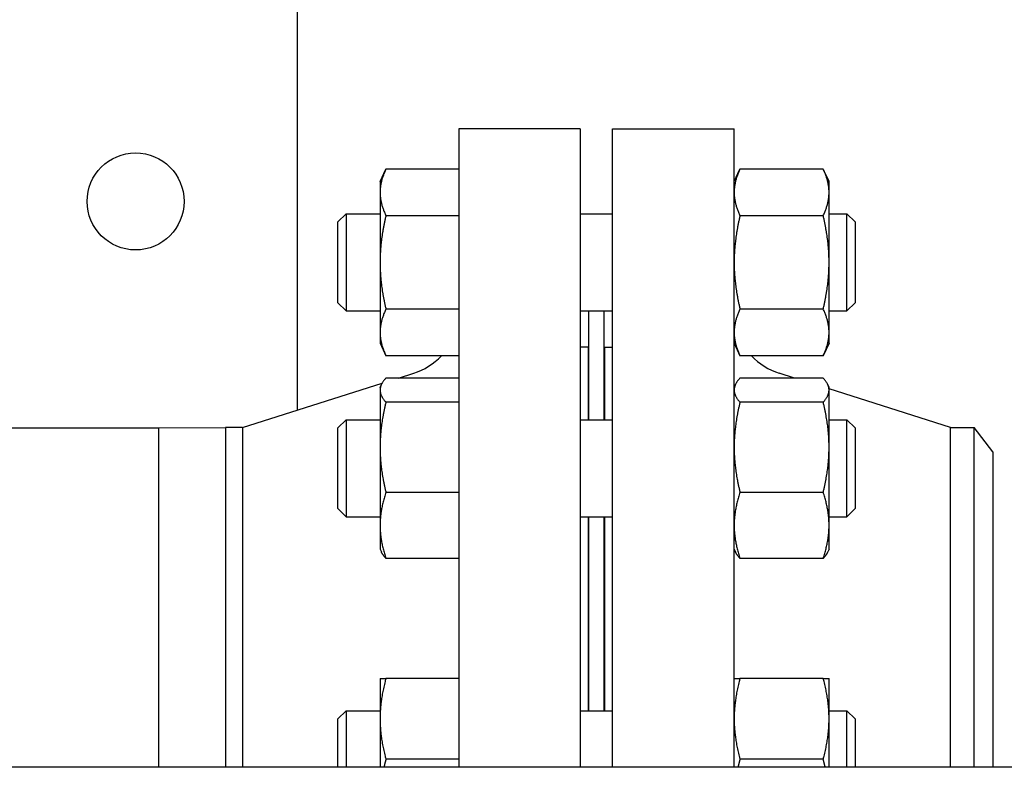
# Model space of a CAD drawing. Header units: inches. Extents: x 5 to 1128, y -85 to 748.
# Tile 520 of 656: x 750.51 to 758.13, y 288.86 to 294.64. Entities that reach past the tile are written whole.
import ezdxf

# ---------------------------------------------------------------- set-up
doc = ezdxf.new("R2010")
doc.units = ezdxf.units.IN
doc.header["$LTSCALE"] = 32
doc.header["$MEASUREMENT"] = 0
doc.layers.add('Visible (ANSI)', color=7, linetype='Continuous', lineweight=30)

msp = doc.modelspace()

# ---------------------------------------------------------------- linework, layer by layer
at = {"layer": 'Visible (ANSI)'}
for p, q in [((752.65563, 295.38867), (752.65563, 291.62025)), ((753.90563, 293.79617), (753.90563, 288.85867)), ((754.84563, 293.79617), (753.90563, 293.79617)), ((754.84563, 293.79617), (754.84563, 288.85867)), ((755.09563, 288.85867), (755.09563, 293.79617)), ((755.09563, 293.79617), (756.03563, 293.79617)), ((756.03563, 288.85867), (756.03563, 293.79617)), ((753.29663, 293.38738), (753.34172, 293.48406)), ((753.90563, 293.48406), (753.34172, 293.48406)), ((756.03563, 293.38738), (756.08072, 293.48406)), ((756.72455, 293.48406), (756.08072, 293.48406)), ((756.76963, 293.38738), (756.72455, 293.48406)), ((753.29663, 293.38738), (753.29663, 293.30364)), ((756.76963, 293.30364), (756.76963, 293.38738)), ((753.29663, 293.30364), (753.29663, 292.76238)), ((756.76963, 292.76238), (756.76963, 293.30364)), ((752.97063, 293.07488), (753.03313, 293.13738)), ((753.03313, 293.13738), (753.03313, 292.38738)), ((753.03313, 293.13738), (753.29663, 293.13738)), ((753.90563, 293.12322), (753.34172, 293.12322)), ((754.84563, 293.13738), (755.09563, 293.13738)), ((756.72455, 293.12322), (756.08072, 293.12322)), ((756.76963, 293.13738), (756.90813, 293.13738)), ((756.90813, 292.38738), (756.90813, 293.13738)), ((756.97063, 293.07488), (756.90813, 293.13738)), ((752.97063, 292.44988), (752.97063, 293.07488)), ((756.97063, 293.07488), (756.97063, 292.44988)), ((753.29663, 292.76238), (753.29663, 292.22111)), ((756.76963, 292.22111), (756.76963, 292.76238)), ((752.97063, 292.44988), (753.03313, 292.38738)), ((753.90563, 292.40153), (753.34172, 292.40153)), ((756.72455, 292.40153), (756.08072, 292.40153)), ((756.97063, 292.44988), (756.90813, 292.38738)), ((753.03313, 292.38738), (753.29663, 292.38738)), ((754.84563, 292.38738), (755.09563, 292.38738)), ((754.91063, 291.54626), (754.91063, 292.38738)), ((755.03063, 291.54626), (755.03063, 292.38738)), ((756.76963, 292.38738), (756.90813, 292.38738)), ((753.29663, 292.22111), (753.29663, 292.13738)), ((756.76963, 292.13738), (756.76963, 292.22111)), ((753.29663, 292.13738), (753.34172, 292.04069)), ((754.90563, 292.10617), (754.84563, 292.10617)), ((754.90563, 292.10617), (754.90563, 291.54626)), ((755.03563, 291.54626), (755.03563, 292.10617)), ((755.03563, 292.10617), (755.09563, 292.10617)), ((756.03563, 292.13738), (756.08072, 292.04069)), ((756.76963, 292.13738), (756.72455, 292.04069)), ((753.9035, 292.04069), (753.34172, 292.04069)), ((756.72455, 292.04069), (756.08072, 292.04069)), ((754.90563, 291.98617), (754.91063, 291.98617)), ((755.03063, 291.98617), (755.03563, 291.98617)), ((753.90563, 291.86836), (753.34172, 291.86836)), ((753.43895, 291.86836), (753.55661, 291.90562)), ((756.72455, 291.86836), (756.08072, 291.86836)), ((756.50232, 291.86836), (756.38466, 291.90562)), ((752.2323, 291.48617), (753.31198, 291.82814)), ((753.29663, 291.79626), (753.30691, 291.81831)), ((753.29663, 291.79626), (753.29663, 291.77496)), ((756.03563, 291.79626), (756.04591, 291.81831)), ((756.76963, 291.79626), (756.75935, 291.81831)), ((756.76963, 291.77496), (756.76963, 291.79626)), ((757.70897, 291.48617), (756.76963, 291.78369)), ((753.29663, 291.77496), (753.29663, 291.33302)), ((756.76963, 291.33302), (756.76963, 291.77496)), ((753.90563, 291.68157), (753.34172, 291.68157)), ((756.72455, 291.68157), (756.08072, 291.68157)), ((745.81903, 291.48367), (751.5842, 291.48367)), ((751.5842, 291.48367), (752.10207, 291.48617)), ((751.5842, 288.85867), (751.5842, 291.48367)), ((751.5842, 288.85867), (751.5842, 291.48367)), ((752.2323, 291.48617), (752.10207, 291.48617)), ((752.10207, 291.48617), (752.10207, 288.85867)), ((752.10207, 291.48617), (752.10207, 288.85867)), ((752.2323, 291.48617), (752.2323, 288.85867)), ((752.97063, 291.48376), (753.03313, 291.54626)), ((752.97063, 290.85876), (752.97063, 291.48376)), ((753.03313, 291.54626), (753.03313, 290.79626)), ((753.03313, 291.54626), (753.29663, 291.54626)), ((754.84563, 291.54626), (755.09563, 291.54626)), ((756.76963, 291.54626), (756.90813, 291.54626)), ((756.90813, 290.79626), (756.90813, 291.54626)), ((756.97063, 291.48376), (756.90813, 291.54626)), ((756.97063, 291.48376), (756.97063, 290.85876)), ((757.70897, 288.85867), (757.70897, 291.48617)), ((757.70897, 291.48617), (757.89176, 291.48617)), ((757.89176, 288.85867), (757.89176, 291.48617)), ((758.03563, 291.29867), (757.89176, 291.48617)), ((753.29663, 291.33302), (753.29663, 290.72932)), ((756.76963, 290.72932), (756.76963, 291.33302)), ((758.03563, 291.29867), (758.03563, 288.85867)), ((753.90563, 290.98447), (753.34172, 290.98447)), ((756.72455, 290.98447), (756.08072, 290.98447)), ((752.97063, 290.85876), (753.03313, 290.79626)), ((753.03313, 290.79626), (753.29663, 290.79626)), ((754.84563, 290.79626), (755.09563, 290.79626)), ((754.90563, 290.79626), (754.90563, 289.29608)), ((754.91063, 289.29608), (754.91063, 290.79626)), ((755.03063, 289.29608), (755.03063, 290.79626)), ((755.03563, 289.29608), (755.03563, 290.79626)), ((756.76963, 290.79626), (756.90813, 290.79626)), ((756.97063, 290.85876), (756.90813, 290.79626)), ((753.29663, 290.72932), (753.29663, 290.54626)), ((756.76963, 290.54626), (756.76963, 290.72932)), ((753.29663, 290.54626), (753.30691, 290.52421)), ((756.03563, 290.54626), (756.04591, 290.52421)), ((756.76963, 290.54626), (756.75935, 290.52421)), ((753.90563, 290.47416), (753.34172, 290.47416)), ((756.72455, 290.47416), (756.08072, 290.47416)), ((753.29663, 289.54608), (753.29663, 289.23358)), ((753.90563, 289.54608), (753.34172, 289.54608)), ((756.72455, 289.54608), (756.08072, 289.54608)), ((756.76963, 289.23358), (756.76963, 289.54608)), ((752.97063, 289.23358), (753.03313, 289.29608)), ((753.03313, 289.29608), (753.03313, 288.85867)), ((753.03313, 289.29608), (753.29663, 289.29608)), ((754.84563, 289.29608), (755.09563, 289.29608)), ((756.76963, 289.29608), (756.90813, 289.29608)), ((756.90813, 288.85867), (756.90813, 289.29608)), ((756.97063, 289.23358), (756.90813, 289.29608)), ((752.97063, 288.85867), (752.97063, 289.23358)), ((753.29663, 289.23358), (753.29663, 288.85867)), ((756.76963, 288.85867), (756.76963, 289.23358)), ((756.97063, 289.23358), (756.97063, 288.85867)), ((753.90563, 288.92108), (753.34172, 288.92108)), ((756.72455, 288.92108), (756.08072, 288.92108)), ((780.86063, 288.85867), (744.36063, 288.85867))]:
    msp.add_line(p, q, dxfattribs=at)
msp.add_circle((751.40563, 293.23367), 0.375, dxfattribs=at)
msp.add_circle((751.40563, 293.23367), 0.375, dxfattribs=at)
for centre, start, end in [((753.40563, 292.38228), 287.574716, 316.906395), ((756.53563, 292.38228), 223.093605, 252.425284)]:
    msp.add_arc(centre, 0.5, start, end, dxfattribs=at)
for points, weights in [([(753.34172, 293.48406), (753.29663, 293.38738), (753.29663, 293.30364)], [1, 1.0379548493, 1]), ([(756.08072, 293.48406), (756.03563, 293.38738), (756.03563, 293.30364)], [1, 1.0379548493, 1]), ([(756.76963, 293.30364), (756.76963, 293.38738), (756.72455, 293.48406)], [1, 1.0379548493, 1]), ([(753.29663, 293.30364), (753.29663, 293.21991), (753.34172, 293.12322)], [1, 1.0379548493, 1]), ([(756.03563, 293.30364), (756.03563, 293.21991), (756.08072, 293.12322)], [1, 1.0379548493, 1]), ([(756.72455, 293.12322), (756.76963, 293.21991), (756.76963, 293.30364)], [1, 1.0379548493, 1]), ([(753.34172, 293.12322), (753.29663, 292.92984), (753.29663, 292.76238)], [1, 1.0379548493, 1]), ([(756.08072, 293.12322), (756.03563, 292.92984), (756.03563, 292.76238)], [1, 1.0379548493, 1]), ([(756.76963, 292.76238), (756.76963, 292.92984), (756.72455, 293.12322)], [1, 1.0379548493, 1]), ([(753.29663, 292.76238), (753.29663, 292.59491), (753.34172, 292.40153)], [1, 1.0379548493, 1]), ([(756.03563, 292.76238), (756.03563, 292.59491), (756.08072, 292.40153)], [1, 1.0379548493, 1]), ([(756.72455, 292.40153), (756.76963, 292.59491), (756.76963, 292.76238)], [1, 1.0379548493, 1]), ([(753.34172, 292.40153), (753.29663, 292.30484), (753.29663, 292.22111)], [1, 1.0379548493, 1]), ([(756.08072, 292.40153), (756.03563, 292.30484), (756.03563, 292.22111)], [1, 1.0379548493, 1]), ([(756.76963, 292.22111), (756.76963, 292.30484), (756.72455, 292.40153)], [1, 1.0379548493, 1]), ([(753.29663, 292.22111), (753.29663, 292.13738), (753.34172, 292.04069)], [1, 1.0379548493, 1]), ([(756.03563, 292.22111), (756.03563, 292.13738), (756.08072, 292.04069)], [1, 1.0379548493, 1]), ([(756.72455, 292.04069), (756.76963, 292.13738), (756.76963, 292.22111)], [1, 1.0379548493, 1]), ([(753.34172, 291.86836), (753.29663, 291.81831), (753.29663, 291.77496)], [1, 1.0379548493, 1]), ([(756.08072, 291.86836), (756.03563, 291.81831), (756.03563, 291.77496)], [1, 1.0379548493, 1]), ([(756.76963, 291.77496), (756.76963, 291.81831), (756.72455, 291.86836)], [1, 1.0379548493, 1]), ([(753.29663, 291.77496), (753.29663, 291.73162), (753.34172, 291.68157)], [1, 1.0379548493, 1]), ([(756.03563, 291.77496), (756.03563, 291.73162), (756.08072, 291.68157)], [1, 1.0379548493, 1]), ([(756.72455, 291.68157), (756.76963, 291.73162), (756.76963, 291.77496)], [1, 1.0379548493, 1]), ([(753.34172, 291.68157), (753.29663, 291.49478), (753.29663, 291.33302)], [1, 1.0379548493, 1]), ([(756.08072, 291.68157), (756.03563, 291.49478), (756.03563, 291.33302)], [1, 1.0379548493, 1]), ([(756.76963, 291.33302), (756.76963, 291.49478), (756.72455, 291.68157)], [1, 1.0379548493, 1]), ([(753.29663, 291.33302), (753.29663, 291.17126), (753.34172, 290.98447)], [1, 1.0379548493, 1]), ([(756.03563, 291.33302), (756.03563, 291.17126), (756.08072, 290.98447)], [1, 1.0379548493, 1]), ([(756.72455, 290.98447), (756.76963, 291.17126), (756.76963, 291.33302)], [1, 1.0379548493, 1]), ([(753.34172, 290.98447), (753.29663, 290.84773), (753.29663, 290.72932)], [1, 1.0379548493, 1]), ([(756.08072, 290.98447), (756.03563, 290.84773), (756.03563, 290.72932)], [1, 1.0379548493, 1]), ([(756.76963, 290.72932), (756.76963, 290.84773), (756.72455, 290.98447)], [1, 1.0379548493, 1]), ([(753.29663, 290.72932), (753.29663, 290.6109), (753.34172, 290.47416)], [1, 1.0379548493, 1]), ([(756.03563, 290.72932), (756.03563, 290.6109), (756.08072, 290.47416)], [1, 1.0379548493, 1]), ([(756.72455, 290.47416), (756.76963, 290.6109), (756.76963, 290.72932)], [1, 1.0379548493, 1]), ([(753.34172, 290.47416), (753.31795, 290.50055), (753.30691, 290.52421)], [1, 1.01965956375, 1.01895290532]), ([(756.08072, 290.47416), (756.05695, 290.50055), (756.04591, 290.52421)], [1, 1.01965956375, 1.01895290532]), ([(756.75935, 290.52421), (756.74832, 290.50055), (756.72455, 290.47416)], [1.01895290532, 1.01965956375, 1]), ([(753.29663, 289.54608), (753.29663, 289.54608), (753.34172, 289.54608)], [1, 1.0379548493, 1]), ([(753.34172, 289.54608), (753.29663, 289.37861), (753.29663, 289.23358)], [1, 1.0379548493, 1]), ([(756.03563, 289.54608), (756.03563, 289.54608), (756.08072, 289.54608)], [1, 1.0379548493, 1]), ([(756.08072, 289.54608), (756.03563, 289.37861), (756.03563, 289.23358)], [1, 1.0379548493, 1]), ([(756.72455, 289.54608), (756.76963, 289.54608), (756.76963, 289.54608)], [1, 1.0379548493, 1]), ([(756.76963, 289.23358), (756.76963, 289.37861), (756.72455, 289.54608)], [1, 1.0379548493, 1]), ([(753.29663, 289.23358), (753.29663, 289.08855), (753.34172, 288.92108)], [1, 1.0379548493, 1]), ([(756.03563, 289.23358), (756.03563, 289.08855), (756.08072, 288.92108)], [1, 1.0379548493, 1]), ([(756.72455, 288.92108), (756.76963, 289.08855), (756.76963, 289.23358)], [1, 1.0379548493, 1]), ([(753.34172, 288.92108), (753.33312, 288.88914), (753.32624, 288.85867)], [1, 1.00702312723, 1.01144714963]), ([(756.08072, 288.92108), (756.07212, 288.88914), (756.06524, 288.85867)], [1, 1.00702312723, 1.01144714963]), ([(756.74003, 288.85867), (756.73315, 288.88914), (756.72455, 288.92108)], [1.01144714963, 1.00702312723, 1])]:
    msp.add_rational_spline(points, weights, degree=2, dxfattribs=at)

doc.saveas('drawing.dxf')
